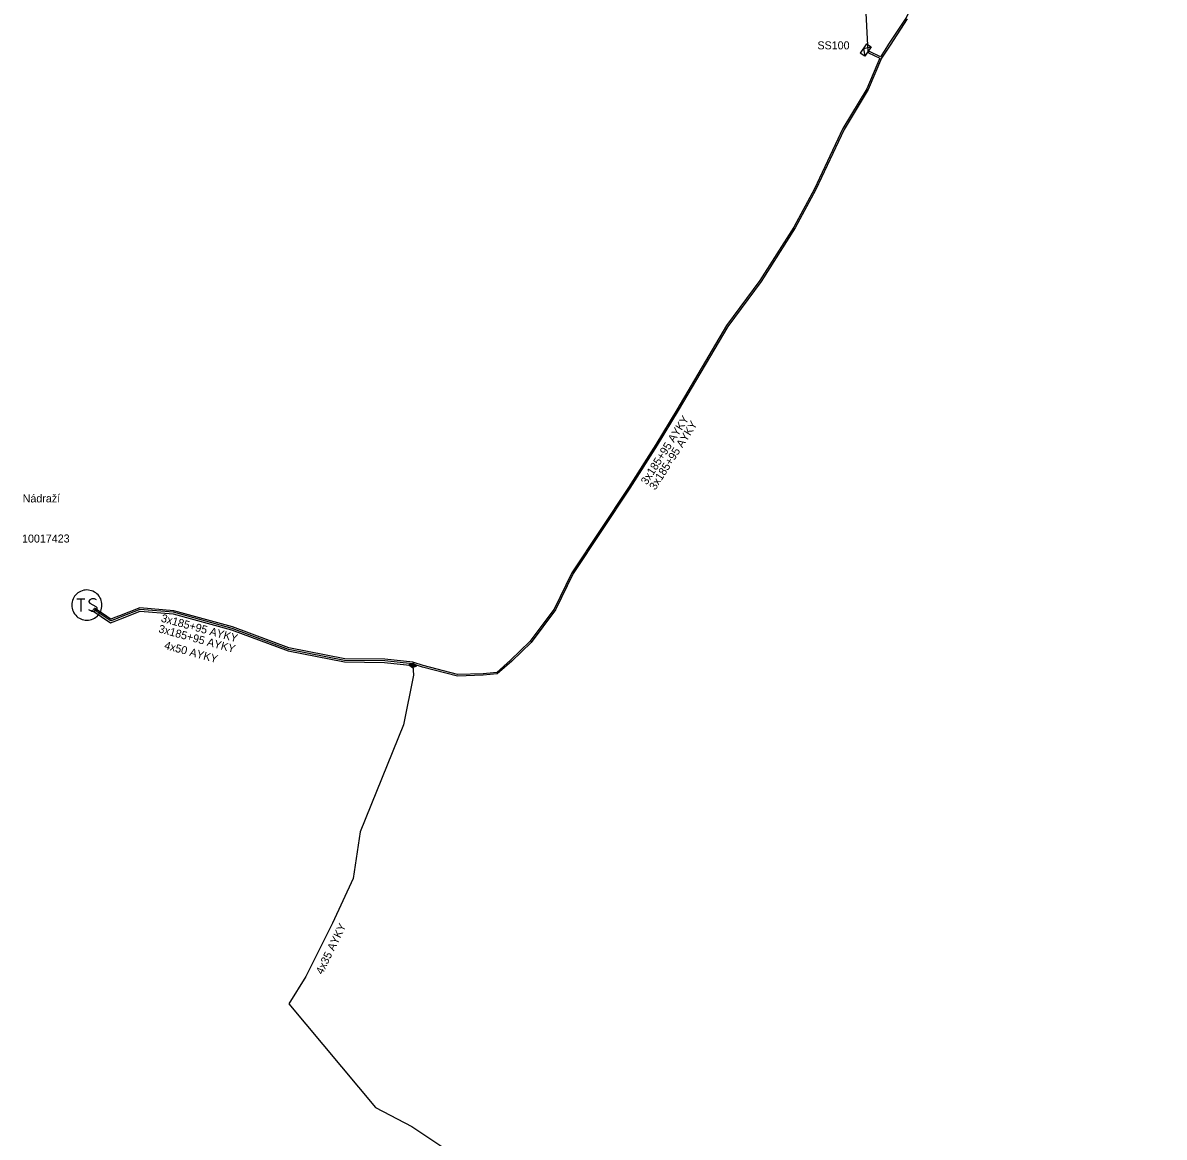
# Model space of a CAD drawing. Extents: x -788458 to -786145, y -1154772 to -1152372.
# Drawn here: x -787299.8 to -787157.1, y -1153511.6 to -1153372.3 of the extents above; entities that cross this region are included whole.
import ezdxf

# ---------------------------------------------------------------- set-up
doc = ezdxf.new("R2010")
doc.units = 0
for name, color, linetype in [('Vrstva 19', 7, 'Continuous'), ('Vrstva 25', 7, 'Continuous'), ('Vrstva 26', 7, 'Continuous'), ('Vrstva 27', 7, 'Continuous'), ('Vrstva 31', 7, 'Continuous'), ('Vrstva 33', 7, 'Continuous'), ('Vrstva 4', 7, 'Continuous'), ('Vrstva 5', 7, 'Continuous'), ('Vrstva 52', 7, 'Continuous'), ('Vrstva 54', 7, 'Continuous'), ('Vrstva 59', 7, 'Continuous'), ('Vrstva 6', 7, 'Continuous'), ('Vrstva 9', 7, 'Continuous')]:
    doc.layers.add(name, color=color, linetype=linetype)

# ---------------------------------------------------------------- blocks, each defined once
blk = doc.blocks.new('NN870')
at = {"layer": 'Vrstva 4'}
for points in [[(0, -0.25), (0.5, 0), (0, 0.25), (-0.5, 0), (0, -0.25)], [(0.37, 0), (0, 0.19), (-0.36, 0), (0, -0.19), (0.37, 0)], [(0.24, 0), (0, 0.12), (-0.25, 0), (0, -0.12), (0.24, 0)], [(0.12, 0), (0, 0.06), (-0.13, 0), (0, -0.06), (0.12, 0)]]:
    blk.add_lwpolyline(points, dxfattribs=at)
blk = doc.blocks.new('NN630')
at = {"layer": 'Vrstva 9'}
for points in [[(0, -0.7), (-0.7, 0)], [(-0.7, -0.7), (-0.7, 0), (0.7, 0), (0.7, -0.7)], [(-0.7, -0.7), (0.7, -0.7)], [(0, -0.7), (0.7, 0)]]:
    blk.add_lwpolyline(points, dxfattribs=at)
blk = doc.blocks.new('NN610')
at = {"layer": 'Vrstva 6'}
for points in [[(1.88, 0), (1.87, 0.2), (1.84, 0.39), (1.79, 0.58), (1.72, 0.77), (1.63, 0.94), (1.52, 1.11), (1.4, 1.26), (1.26, 1.4), (1.1, 1.53), (0.94, 1.63), (0.76, 1.72), (0.58, 1.8), (0.19, 1.88), (0.19, 1.88), (-0.01, 1.89), (-0.21, 1.88), (-0.4, 1.85), (-0.59, 1.8), (-0.78, 1.72), (-0.95, 1.63), (-1.12, 1.53), (-1.27, 1.4), (-1.41, 1.26), (-1.54, 1.11), (-1.64, 0.94), (-1.73, 0.77), (-1.8, 0.58), (-1.86, 0.39), (-1.89, 0.2), (-1.9, 0), (-1.89, -0.2), (-1.86, -0.39), (-1.8, -0.58), (-1.73, -0.77), (-1.64, -0.95), (-1.54, -1.11), (-1.41, -1.27), (-1.27, -1.41), (-1.12, -1.53), (-0.95, -1.64), (-0.78, -1.73), (-0.59, -1.8), (-0.4, -1.85), (-0.21, -1.88), (-0.01, -1.89), (0.19, -1.88), (0.39, -1.85), (0.58, -1.8), (0.76, -1.73), (0.94, -1.64), (1.1, -1.53), (1.26, -1.41), (1.4, -1.27), (1.52, -1.11), (1.63, -0.95), (1.72, -0.77), (1.79, -0.58), (1.84, -0.39), (1.87, -0.2), (1.88, 0)], [(-1.27, 0.78), (-0.26, 0.78)], [(-0.76, 0.78), (-0.76, -0.79)], [(1.19, 0.66), (0.94, 0.78), (0.62, 0.78), (0.37, 0.66), (0.24, 0.47), (0.24, 0.4), (0.37, 0.22), (1.12, -0.16), (1.25, -0.32), (1.25, -0.48), (1.12, -0.67), (0.87, -0.79), (0.62, -0.79), (0.49, -0.73), (0.24, -0.6)]]:
    blk.add_lwpolyline(points, dxfattribs=at)

msp = doc.modelspace()

# ---------------------------------------------------------------- linework, layer by layer
at = {"layer": 'Vrstva 5'}
for points in [[(-787157.14, -1153297.94), (-787159.33, -1153299.78), (-787164.4, -1153303.19), (-787164.03, -1153305.81), (-787161.63, -1153310.67), (-787160.98, -1153314.89), (-787163.26, -1153321.29), (-787165.03, -1153328.34), (-787170.88, -1153337.5), (-787172.21, -1153340.21), (-787173.82, -1153342.68), (-787182.08, -1153356.85), (-787184.92, -1153362.73), (-787189.42, -1153371.68), (-787191.57, -1153374.96), (-787192.05, -1153375.7), (-787192.6, -1153376.53), (-787193.97, -1153375.85), (-787194.15, -1153375.87)], [(-787189.24, -1153371.78), (-787191.4, -1153375.07), (-787192.47, -1153376.7), (-787194.13, -1153380.62), (-787197.11, -1153385.6), (-787200.65, -1153393.12), (-787203.26, -1153397.91), (-787207.51, -1153404.62), (-787211.67, -1153410.24), (-787217.88, -1153420.74), (-787220.49, -1153425.09), (-787223.92, -1153430.45), (-787230.98, -1153441.11), (-787233.2, -1153445.67), (-787236.25, -1153449.74), (-787238.67, -1153452.08), (-787240.47, -1153453.67), (-787242.22, -1153453.84), (-787245.46, -1153453.94), (-787249.81, -1153452.82), (-787251.05, -1153452.4), (-787254.54, -1153452.04), (-787259.56, -1153451.97), (-787266.57, -1153450.6), (-787273.61, -1153447.97), (-787280.95, -1153445.96), (-787285.13, -1153445.61), (-787287.59, -1153446.58), (-787288.18, -1153446.81), (-787288.77, -1153447.04), (-787290.98, -1153445.57)], [(-787194.15, -1153375.87), (-787194.08, -1153376.01), (-787192.69, -1153376.7), (-787193.05, -1153377.55), (-787194.31, -1153380.52), (-787197.29, -1153385.5), (-787200.83, -1153393.02), (-787203.44, -1153397.81), (-787207.67, -1153404.5), (-787211.83, -1153410.12), (-787218.06, -1153420.64), (-787220.67, -1153424.99), (-787224.08, -1153430.35), (-787231.16, -1153441.01), (-787233.38, -1153445.57), (-787236.41, -1153449.6), (-787238.81, -1153451.94), (-787240.55, -1153453.47), (-787242.24, -1153453.64), (-787245.44, -1153453.74), (-787249.75, -1153452.63), (-787251.01, -1153452.2), (-787254.53, -1153451.84), (-787259.54, -1153451.77), (-787266.52, -1153450.41), (-787273.55, -1153447.78), (-787280.91, -1153445.76), (-787285.16, -1153445.41), (-787287.66, -1153446.39), (-787288.26, -1153446.62), (-787288.75, -1153446.82), (-787289.25, -1153446.48), (-787290.82, -1153445.44)], [(-787291.13, -1153445.71), (-787288.79, -1153447.26), (-787288.14, -1153447.01), (-787287.51, -1153446.76), (-787285.1, -1153445.81), (-787280.99, -1153446.16), (-787273.67, -1153448.16), (-787266.62, -1153450.79), (-787259.58, -1153452.17), (-787254.55, -1153452.24), (-787251.04, -1153452.6)]]:
    msp.add_lwpolyline(points, dxfattribs=at)
at = {"layer": 'Vrstva 52'}
msp.add_lwpolyline([(-787251.04, -1153452.6), (-787250.96, -1153453.81), (-787252.2, -1153460.04), (-787257.61, -1153473.41), (-787258.49, -1153479.25), (-787261.06, -1153484.81), (-787264.4, -1153491.5), (-787266.53, -1153494.9), (-787255.69, -1153507.88), (-787251.14, -1153510.24), (-787246.14, -1153513.56)], dxfattribs=at)
at = {"layer": 'Vrstva 59'}
msp.add_lwpolyline([(-787194.15, -1153375.87), (-787194.48, -1153369.5)], dxfattribs=at)

# ---------------------------------------------------------------- block references
at = {"layer": 'Vrstva 19', "rotation": 174.08163903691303}
msp.add_blockref('NN870', (-787251.04, -1153452.6), dxfattribs=at)
at = {"layer": 'Vrstva 25', "rotation": 0.14073605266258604}
msp.add_blockref('NN610', (-787291.75, -1153445.06), dxfattribs=at)
at = {"layer": 'Vrstva 31', "rotation": -123.96752676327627}
msp.add_blockref('NN630', (-787194.15, -1153375.87), dxfattribs=at)

# ---------------------------------------------------------------- texts
at = {"layer": 'Vrstva 26'}
msp.add_text('10017423', height=1, rotation=0.141, dxfattribs=at).set_placement((-787299.86, -1153437.25))
at = {"layer": 'Vrstva 27'}
msp.add_text('Nádraží', height=1, rotation=0.141, dxfattribs=at).set_placement((-787299.78, -1153432.23))
at = {"layer": 'Vrstva 33'}
msp.add_text('SS100', height=1, dxfattribs=at).set_placement((-787200.47, -1153375.59))
at = {"layer": 'Vrstva 54'}
msp.add_text('4x35 AYKY', height=1, rotation=63.992, dxfattribs=at).set_placement((-787262.32, -1153491.31))
at = {"layer": 'Vrstva 6'}
for s, rotation, p in [('3x185+95 AYKY', 57.46, (-787221.78, -1153430.1)), ('3x185+95 AYKY', 57.46, (-787220.73, -1153430.76)), ('3x185+95 AYKY', 344.685, (-787282.56, -1153447.12)), ('3x185+95 AYKY', 344.685, (-787282.88, -1153448.45)), ('4x50 AYKY', 344.685, (-787282.16, -1153450.51))]:
    msp.add_text(s, height=1, rotation=rotation, dxfattribs=at).set_placement(p)

doc.saveas('drawing.dxf')
